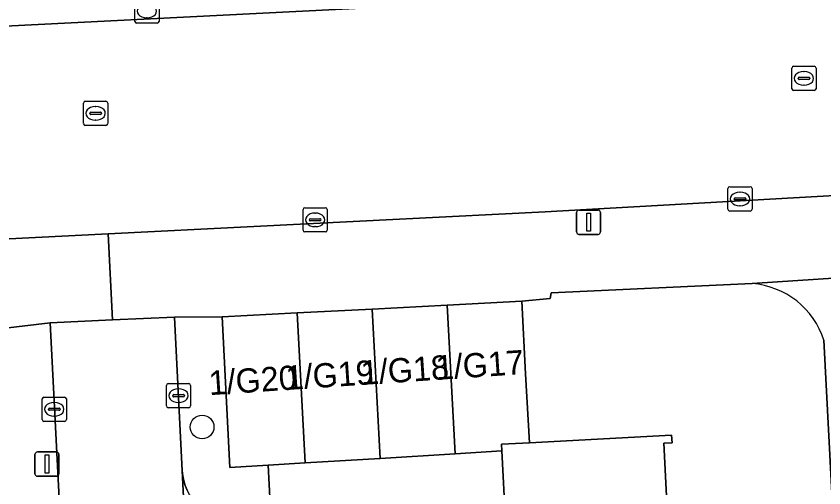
# Model space of a CAD drawing. Extents: x 161084 to 161928, y 385354 to 386522.
# Drawn here: x 161454.69 to 161488.06, y 385733.81 to 385753.28 of the extents above; entities that cross this region are included whole.
import ezdxf

# ---------------------------------------------------------------- set-up
doc = ezdxf.new("R2010")
doc.units = 0
for name, color, linetype in [('IMGEO_Boom', 7, 'Continuous'), ('IMGEO_Erf', 7, 'Continuous'), ('IMGEO_Kolk', 7, 'Continuous'), ('IMGEO_Lichtmast', 7, 'Continuous'), ('IMGEO_Pand', 7, 'Continuous'), ('IMGEO_Pand_nummerreeks', 7, 'Continuous'), ('IMGEO_Parkeervlak_open', 7, 'Continuous'), ('IMGEO_Rijbaan_lokaal_gesloten', 7, 'Continuous'), ('IMGEO_Rijbaan_lokaal_open', 7, 'Continuous'), ('IMGEO_Rioolput', 7, 'Continuous'), ('IMGEO_Voetpad_open', 7, 'Continuous')]:
    doc.layers.add(name, color=color, linetype=linetype)

msp = doc.modelspace()

# ---------------------------------------------------------------- linework, layer by layer
at = {"layer": 'IMGEO_Boom'}
msp.add_circle((161462.376, 385736.323), 0.489, dxfattribs=at)
at = {"layer": 'IMGEO_Erf'}
for points in [[(161485.103, 385742.243), (161476.798, 385741.859), (161476.757, 385741.629), (161475.583, 385741.513), (161475.739, 385738.517), (161475.906, 385735.676), (161481.774, 385735.982), (161481.79, 385735.67), (161481.448, 385735.652), (161481.746, 385729.921)], [(161492.064, 385663.551), (161488.064, 385739.904)], [(161475.061, 385729.513), (161474.758, 385735.334), (161472.824, 385735.217), (161469.728, 385735.03), (161466.632, 385734.842), (161465.103, 385734.75), (161465.189, 385733.153)]]:
    msp.add_lwpolyline(points, dxfattribs=at)
msp.add_arc((161484.855, 385738.885), 3.367, 17.6096, 85.7774, dxfattribs=at)
at = {"layer": 'IMGEO_Kolk'}
for p, q in [((161459.593, 385753.066), (161459.593, 385753.918)), ((161460.594, 385753.918), (161460.594, 385753.066)), ((161460.104, 385753.212), (161460.079, 385753.212)), ((161460.52, 385752.992), (161459.668, 385752.992)), ((161484.099, 385745.312), (161484.099, 385746.164)), ((161484.174, 385746.238), (161485.026, 385746.238)), ((161485.1, 385746.164), (161485.1, 385745.312)), ((161484.587, 385746.018), (161484.612, 385746.018)), ((161484.358, 385745.732), (161484.358, 385745.744)), ((161484.796, 385745.695), (161484.398, 385745.695)), ((161484.401, 385745.781), (161484.799, 385745.781)), ((161484.842, 385745.744), (161484.842, 385745.732)), ((161466.545, 385744.448), (161466.545, 385745.3)), ((161466.62, 385745.374), (161467.472, 385745.374)), ((161467.546, 385745.3), (161467.546, 385744.448)), ((161485.026, 385745.238), (161484.174, 385745.238)), ((161484.61, 385745.458), (161484.585, 385745.458)), ((161466.804, 385744.868), (161466.804, 385744.88)), ((161467.242, 385744.831), (161466.844, 385744.831)), ((161466.847, 385744.917), (161467.245, 385744.917)), ((161467.033, 385745.154), (161467.058, 385745.154)), ((161467.288, 385744.88), (161467.288, 385744.868)), ((161467.056, 385744.594), (161467.031, 385744.594)), ((161467.472, 385744.374), (161466.62, 385744.374)), ((161460.9, 385737.191), (161460.9, 385738.043)), ((161460.975, 385738.117), (161461.827, 385738.117)), ((161461.388, 385737.897), (161461.413, 385737.897)), ((161461.901, 385738.043), (161461.901, 385737.191)), ((161455.764, 385736.63), (161455.764, 385737.482)), ((161455.839, 385737.556), (161456.691, 385737.556)), ((161456.765, 385737.482), (161456.765, 385736.63)), ((161461.159, 385737.611), (161461.159, 385737.623)), ((161461.597, 385737.574), (161461.199, 385737.574)), ((161461.202, 385737.66), (161461.6, 385737.66)), ((161461.643, 385737.623), (161461.643, 385737.611)), ((161456.252, 385737.336), (161456.277, 385737.336)), ((161461.411, 385737.337), (161461.386, 385737.337)), ((161456.023, 385737.05), (161456.023, 385737.062)), ((161456.461, 385737.013), (161456.063, 385737.013)), ((161456.066, 385737.099), (161456.464, 385737.099)), ((161456.507, 385737.062), (161456.507, 385737.05)), ((161461.827, 385737.117), (161460.975, 385737.117)), ((161456.691, 385736.556), (161455.839, 385736.556)), ((161456.275, 385736.776), (161456.25, 385736.776))]:
    msp.add_line(p, q, dxfattribs=at)
for points in [[(161459.593, 385753.066), (161459.593, 385753.918)], [(161460.594, 385753.918), (161460.594, 385753.066)], [(161460.52, 385752.992), (161459.668, 385752.992)], [(161484.099, 385745.312), (161484.099, 385746.164)], [(161484.174, 385746.238), (161485.026, 385746.238)], [(161485.1, 385746.164), (161485.1, 385745.312)], [(161466.545, 385744.448), (161466.545, 385745.3)], [(161466.62, 385745.374), (161467.472, 385745.374)], [(161467.546, 385745.3), (161467.546, 385744.448)], [(161485.026, 385745.238), (161484.174, 385745.238)], [(161467.472, 385744.374), (161466.62, 385744.374)], [(161460.9, 385737.191), (161460.9, 385738.043)], [(161460.975, 385738.117), (161461.827, 385738.117)], [(161461.901, 385738.043), (161461.901, 385737.191)], [(161455.764, 385736.63), (161455.764, 385737.482)], [(161455.839, 385737.556), (161456.691, 385737.556)], [(161456.765, 385737.482), (161456.765, 385736.63)], [(161461.827, 385737.117), (161460.975, 385737.117)], [(161456.691, 385736.556), (161455.839, 385736.556)]]:
    msp.add_lwpolyline(points, dxfattribs=at)
for centre, radius, start, end in [((161459.67, 385753.068), 0.0765, 181.552, 268.448), ((161459.67, 385753.068), 0.0765, 181.552, 268.448), ((161460.518, 385753.068), 0.0765, 271.552, 358.448), ((161460.518, 385753.068), 0.0765, 271.552, 358.448), ((161484.176, 385746.162), 0.0765, 91.552, 178.448), ((161484.176, 385746.162), 0.0765, 91.552, 178.448), ((161485.024, 385746.162), 0.0765, 1.552, 88.448), ((161485.024, 385746.162), 0.0765, 1.552, 88.448), ((161484.398, 385745.741), 0.0403, 85.8775, 175.7526), ((161484.395, 385745.731), 0.0366, 178.938, 274.7102), ((161484.799, 385745.738), 0.043, 264.8664, 352.4533), ((161484.803, 385745.743), 0.0386, 1.7309, 96.639), ((161466.622, 385745.298), 0.0765, 91.552, 178.448), ((161466.622, 385745.298), 0.0765, 91.552, 178.448), ((161467.47, 385745.298), 0.0765, 1.552, 88.448), ((161467.47, 385745.298), 0.0765, 1.552, 88.448), ((161484.176, 385745.314), 0.0765, 181.552, 268.448), ((161484.176, 385745.314), 0.0765, 181.552, 268.448), ((161485.024, 385745.314), 0.0765, 271.552, 358.448), ((161485.024, 385745.314), 0.0765, 271.552, 358.448), ((161466.844, 385744.877), 0.0403, 85.8775, 175.7526), ((161466.841, 385744.867), 0.0366, 178.938, 274.7102), ((161467.245, 385744.874), 0.043, 264.8664, 352.4533), ((161467.249, 385744.879), 0.0386, 1.7309, 96.639), ((161466.622, 385744.45), 0.0765, 181.552, 268.448), ((161466.622, 385744.45), 0.0765, 181.552, 268.448), ((161467.47, 385744.45), 0.0765, 271.552, 358.448), ((161467.47, 385744.45), 0.0765, 271.552, 358.448), ((161460.977, 385738.041), 0.0765, 91.552, 178.448), ((161460.977, 385738.041), 0.0765, 91.552, 178.448), ((161461.825, 385738.041), 0.0765, 1.552, 88.448), ((161461.825, 385738.041), 0.0765, 1.552, 88.448), ((161455.841, 385737.48), 0.0765, 91.552, 178.448), ((161455.841, 385737.48), 0.0765, 91.552, 178.448), ((161456.689, 385737.48), 0.0765, 1.552, 88.448), ((161456.689, 385737.48), 0.0765, 1.552, 88.448), ((161461.199, 385737.62), 0.0403, 85.8775, 175.7526), ((161461.196, 385737.61), 0.0366, 178.938, 274.7102), ((161461.6, 385737.617), 0.043, 264.8664, 352.4533), ((161461.604, 385737.622), 0.0386, 1.7309, 96.639), ((161460.977, 385737.193), 0.0765, 181.552, 268.448), ((161460.977, 385737.193), 0.0765, 181.552, 268.448), ((161461.825, 385737.193), 0.0765, 271.552, 358.448), ((161461.825, 385737.193), 0.0765, 271.552, 358.448), ((161456.063, 385737.059), 0.0403, 85.8775, 175.7526), ((161456.06, 385737.049), 0.0366, 178.938, 274.7102), ((161456.464, 385737.056), 0.043, 264.8664, 352.4533), ((161456.468, 385737.061), 0.0386, 1.7309, 96.639), ((161455.841, 385736.632), 0.0765, 181.552, 268.448), ((161455.841, 385736.632), 0.0765, 181.552, 268.448), ((161456.689, 385736.632), 0.0765, 271.552, 358.448), ((161456.689, 385736.632), 0.0765, 271.552, 358.448)]:
    msp.add_arc(centre, radius, start, end, dxfattribs=at)
for centre, major_axis, ratio, start_param, end_param in [((161460.08, 385753.492), (-0.387, 0.002), 0.722429, 4.712389, 7.853982), ((161460.105, 385753.492), (-0.39, 0.002), 0.717154, 1.570796, 4.712389), ((161484.586, 385745.738), (-0.387, 0.002), 0.722429, 4.712389, 7.853982), ((161484.611, 385745.738), (-0.39, 0.002), 0.717154, 1.570796, 4.712389), ((161467.032, 385744.874), (-0.387, 0.002), 0.722429, 4.712389, 7.853982), ((161467.057, 385744.874), (-0.39, 0.002), 0.717154, 1.570796, 4.712389), ((161461.387, 385737.617), (-0.387, 0.002), 0.722429, 4.712389, 7.853982), ((161461.412, 385737.617), (-0.39, 0.002), 0.717154, 1.570796, 4.712389), ((161456.251, 385737.056), (-0.387, 0.002), 0.722429, 4.712389, 7.853982), ((161456.276, 385737.056), (-0.39, 0.002), 0.717154, 1.570796, 4.712389)]:
    msp.add_ellipse(centre, major_axis=major_axis, ratio=ratio, start_param=start_param, end_param=end_param, dxfattribs=at)
at = {"layer": 'IMGEO_Lichtmast'}
for p, q in [((161477.846, 385744.376), (161477.846, 385745.176)), ((161477.846, 385745.176), (161477.846, 385744.376)), ((161477.946, 385745.276), (161478.736, 385745.276)), ((161478.736, 385745.276), (161477.946, 385745.276)), ((161478.836, 385745.176), (161478.836, 385744.376)), ((161478.836, 385744.376), (161478.836, 385745.176)), ((161478.736, 385744.276), (161477.946, 385744.276)), ((161477.946, 385744.276), (161478.736, 385744.276)), ((161455.468, 385734.393), (161455.468, 385735.193)), ((161455.468, 385735.193), (161455.468, 385734.393)), ((161455.568, 385735.293), (161456.358, 385735.293)), ((161456.358, 385735.293), (161455.568, 385735.293)), ((161456.458, 385735.193), (161456.458, 385734.393)), ((161456.458, 385734.393), (161456.458, 385735.193)), ((161456.358, 385734.293), (161455.568, 385734.293)), ((161455.568, 385734.293), (161456.358, 385734.293))]:
    msp.add_line(p, q, dxfattribs=at)
for points in [[(161478.266, 385745.151), (161478.416, 385745.151), (161478.416, 385744.401), (161478.266, 385744.401), (161478.266, 385745.151)], [(161455.888, 385735.168), (161456.038, 385735.168), (161456.038, 385734.418), (161455.888, 385734.418), (161455.888, 385735.168)]]:
    msp.add_lwpolyline(points, dxfattribs=at)
for centre, start, end in [((161477.946, 385745.176), 90, 180), ((161477.946, 385745.176), 90, 180), ((161478.736, 385745.176), 0, 90), ((161478.736, 385745.176), 360, 90), ((161477.946, 385744.376), 180, 270), ((161477.946, 385744.376), 180, 270), ((161478.736, 385744.376), 270, 0), ((161478.736, 385744.376), 270, 0), ((161455.568, 385735.193), 90, 180), ((161455.568, 385735.193), 90, 180), ((161456.358, 385735.193), 0, 90), ((161456.358, 385735.193), 360, 90), ((161455.568, 385734.393), 180, 270), ((161455.568, 385734.393), 180, 270), ((161456.358, 385734.393), 270, 0), ((161456.358, 385734.393), 270, 0)]:
    msp.add_arc(centre, 0.1, start, end, dxfattribs=at)
at = {"layer": 'IMGEO_Pand'}
for points in [[(161475.583, 385741.513), (161472.504, 385741.353), (161472.824, 385735.217), (161474.758, 385735.334), (161474.743, 385735.615), (161475.906, 385735.676), (161475.739, 385738.517)], [(161469.406, 385741.192), (161466.309, 385741.031), (161466.632, 385734.842), (161469.728, 385735.03)], [(161472.504, 385741.353), (161469.406, 385741.192), (161469.728, 385735.03), (161472.824, 385735.217)], [(161466.309, 385741.031), (161463.202, 385740.869), (161463.525, 385734.655), (161465.103, 385734.75), (161466.632, 385734.842)], [(161474.743, 385735.615), (161474.758, 385735.334), (161475.061, 385729.513), (161474.727, 385729.496), (161474.733, 385729.379), (161482.082, 385729.754), (161482.073, 385729.938), (161481.746, 385729.921), (161481.448, 385735.652), (161481.79, 385735.67), (161481.774, 385735.982), (161475.906, 385735.676)]]:
    msp.add_lwpolyline(points, close=True, dxfattribs=at)
at = {"layer": 'IMGEO_Parkeervlak_open'}
for points in [[(161381.504, 385749.31), (161381.651, 385749.181), (161418.736, 385751.073), (161500.103, 385755.198)], [(161466.716, 385672.081), (161463.756, 385730.718), (161463.736, 385730.923), (161463.698, 385731.125), (161463.642, 385731.323), (161463.569, 385731.516), (161463.479, 385731.701), (161463.373, 385731.877), (161463.251, 385732.043), (161463.115, 385732.198), (161463.044, 385732.268), (161462.265, 385733.009), (161462.225, 385733.048), (161462.086, 385733.199), (161461.962, 385733.362), (161461.852, 385733.535), (161461.758, 385733.718), (161461.681, 385733.908), (161461.622, 385734.104), (161461.58, 385734.305), (161461.556, 385734.509), (161464.554, 385675.399)]]:
    msp.add_lwpolyline(points, dxfattribs=at)
at = {"layer": 'IMGEO_Rijbaan_lokaal_gesloten'}
for points in [[(161500.103, 385755.198), (161418.736, 385751.073), (161381.651, 385749.181), (161381.504, 385749.31), (161380.98, 385749.285), (161377.878, 385749.133), (161320.765, 385746.237), (161317.001, 385746.046), (161299.32, 385745.062), (161299.179, 385744.92), (161280.571, 385744.018), (161280.109, 385744.015), (161242.513, 385742.169), (161236.694, 385741.875), (161234.962, 385741.865), (161229.395, 385741.609), (161215.298, 385740.905), (161214.505, 385740.872), (161212.577, 385740.786), (161211.091, 385740.701), (161207.545, 385740.541), (161206.729, 385740.502), (161202.497, 385740.278)], [(161219.21, 385731.574), (161226.143, 385732.277), (161227.672, 385732.492), (161228.871, 385732.544), (161235.991, 385732.925), (161235.882, 385734.948), (161276.893, 385737.129), (161276.964, 385735.09), (161280.741, 385735.276), (161299.274, 385736.216), (161307.516, 385736.632), (161344.089, 385738.537), (161374.123, 385739.983), (161392.28, 385740.871), (161410.143, 385741.745), (161419.016, 385742.246), (161440.186, 385743.38), (161458.492, 385744.297), (161476.551, 385745.201), (161500, 385746.526), (161506.744, 385746.859), (161524.82, 385747.75), (161543.029, 385748.648), (161566.659, 385749.814)]]:
    msp.add_lwpolyline(points, dxfattribs=at)
at = {"layer": 'IMGEO_Rijbaan_lokaal_open'}
msp.add_lwpolyline([(161458.667, 385740.741), (161456.098, 385740.627), (161456.469, 385733.372), (161459.446, 385675.139), (161464.554, 385675.399), (161461.556, 385734.509), (161461.236, 385740.854)], close=True, dxfattribs=at)
at = {"layer": 'IMGEO_Rioolput'}
for p, q in [((161486.815, 385751.214), (161487.667, 385751.214)), ((161486.74, 385750.288), (161486.74, 385751.14)), ((161487.228, 385750.994), (161487.253, 385750.994)), ((161487.741, 385751.14), (161487.741, 385750.288)), ((161486.999, 385750.708), (161486.999, 385750.72)), ((161487.437, 385750.671), (161487.039, 385750.671)), ((161487.042, 385750.757), (161487.44, 385750.757)), ((161487.483, 385750.72), (161487.483, 385750.708)), ((161487.667, 385750.214), (161486.815, 385750.214)), ((161487.251, 385750.434), (161487.226, 385750.434)), ((161457.473, 385748.844), (161457.473, 385749.696)), ((161457.548, 385749.77), (161458.4, 385749.77)), ((161457.961, 385749.55), (161457.986, 385749.55)), ((161458.474, 385749.696), (161458.474, 385748.844)), ((161457.732, 385749.264), (161457.732, 385749.276)), ((161458.17, 385749.227), (161457.772, 385749.227)), ((161457.775, 385749.313), (161458.173, 385749.313)), ((161458.216, 385749.276), (161458.216, 385749.264)), ((161457.984, 385748.99), (161457.959, 385748.99)), ((161458.4, 385748.77), (161457.548, 385748.77))]:
    msp.add_line(p, q, dxfattribs=at)
for points in [[(161486.815, 385751.214), (161487.667, 385751.214)], [(161486.74, 385750.288), (161486.74, 385751.14)], [(161487.741, 385751.14), (161487.741, 385750.288)], [(161487.667, 385750.214), (161486.815, 385750.214)], [(161457.473, 385748.844), (161457.473, 385749.696)], [(161457.548, 385749.77), (161458.4, 385749.77)], [(161458.474, 385749.696), (161458.474, 385748.844)], [(161458.4, 385748.77), (161457.548, 385748.77)]]:
    msp.add_lwpolyline(points, dxfattribs=at)
for centre, radius, start, end in [((161486.817, 385751.138), 0.0765, 91.552, 178.448), ((161486.817, 385751.138), 0.0765, 91.552, 178.448), ((161487.665, 385751.138), 0.0765, 1.552, 88.448), ((161487.665, 385751.138), 0.0765, 1.552, 88.448), ((161487.039, 385750.717), 0.0403, 85.8775, 175.7526), ((161487.036, 385750.707), 0.0366, 178.938, 274.7102), ((161487.44, 385750.714), 0.043, 264.8664, 352.4533), ((161487.444, 385750.719), 0.0386, 1.7309, 96.639), ((161486.817, 385750.29), 0.0765, 181.552, 268.448), ((161486.817, 385750.29), 0.0765, 181.552, 268.448), ((161487.665, 385750.29), 0.0765, 271.552, 358.448), ((161487.665, 385750.29), 0.0765, 271.552, 358.448), ((161457.55, 385749.694), 0.0765, 91.552, 178.448), ((161457.55, 385749.694), 0.0765, 91.552, 178.448), ((161458.398, 385749.694), 0.0765, 1.552, 88.448), ((161458.398, 385749.694), 0.0765, 1.552, 88.448), ((161457.772, 385749.273), 0.0403, 85.8775, 175.7526), ((161457.769, 385749.263), 0.0366, 178.938, 274.7102), ((161458.173, 385749.27), 0.043, 264.8664, 352.4533), ((161458.177, 385749.275), 0.0386, 1.7309, 96.639), ((161457.55, 385748.846), 0.0765, 181.552, 268.448), ((161457.55, 385748.846), 0.0765, 181.552, 268.448), ((161458.398, 385748.846), 0.0765, 271.552, 358.448), ((161458.398, 385748.846), 0.0765, 271.552, 358.448)]:
    msp.add_arc(centre, radius, start, end, dxfattribs=at)
for centre, major_axis, ratio, start_param, end_param in [((161487.227, 385750.714), (-0.387, 0.002), 0.722429, 4.712389, 7.853982), ((161487.252, 385750.714), (-0.39, 0.002), 0.717154, 1.570796, 4.712389), ((161457.96, 385749.27), (-0.387, 0.002), 0.722429, 4.712389, 7.853982), ((161457.985, 385749.27), (-0.39, 0.002), 0.717154, 1.570796, 4.712389)]:
    msp.add_ellipse(centre, major_axis=major_axis, ratio=ratio, start_param=start_param, end_param=end_param, dxfattribs=at)
at = {"layer": 'IMGEO_Voetpad_open'}
for points in [[(161500, 385746.526), (161476.551, 385745.201), (161458.492, 385744.297), (161458.667, 385740.741), (161461.236, 385740.854), (161463.202, 385740.869), (161466.309, 385741.031), (161469.406, 385741.192), (161472.504, 385741.353), (161475.583, 385741.513), (161476.757, 385741.629), (161476.798, 385741.859), (161485.103, 385742.243), (161493.92, 385742.831)], [(161410.302, 385738.711), (161419.2, 385739.135), (161427.825, 385739.495), (161427.876, 385739.492), (161440.228, 385740.186), (161440.243, 385739.887), (161441.739, 385739.768), (161444.848, 385739.924), (161447.946, 385740.079), (161451.044, 385740.235), (161454.122, 385740.389), (161456.098, 385740.627), (161458.667, 385740.741), (161458.492, 385744.297), (161440.186, 385743.38), (161419.016, 385742.246)], [(161493.92, 385742.831), (161485.103, 385742.243)], [(161465.189, 385733.153), (161465.103, 385734.75), (161463.525, 385734.655), (161463.202, 385740.869), (161461.236, 385740.854), (161461.556, 385734.509), (161461.58, 385734.305), (161461.622, 385734.104), (161461.681, 385733.908), (161461.758, 385733.718)], [(161457.654, 385672.095), (161454.753, 385729.847), (161454.751, 385729.926), (161454.757, 385730.077), (161454.776, 385730.228), (161454.809, 385730.376), (161454.855, 385730.52), (161454.914, 385730.66), (161454.985, 385730.794), (161455.067, 385730.921), (161455.161, 385731.04), (161455.96, 385731.97), (161456.077, 385732.122), (161456.181, 385732.284), (161456.269, 385732.454), (161456.342, 385732.632), (161456.399, 385732.815), (161456.439, 385733.003), (161456.463, 385733.193), (161456.469, 385733.372), (161456.098, 385740.627), (161454.122, 385740.389)], [(161488.064, 385739.904), (161492.064, 385663.551)]]:
    msp.add_lwpolyline(points, dxfattribs=at)
msp.add_arc((161484.855, 385738.885), 3.367, 17.6096, 85.7774, dxfattribs=at)

# ---------------------------------------------------------------- texts
at = {"layer": 'IMGEO_Pand_nummerreeks'}
for s, p in [('1/G17', (161472.063, 385738.267)), ('1/G18', (161468.967, 385738.059)), ('1/G20', (161462.678, 385737.636)), ('1/G19', (161465.862, 385737.85))]:
    msp.add_text(s, height=1, rotation=3.8445, dxfattribs=at).set_placement(p)

doc.saveas('drawing.dxf')
